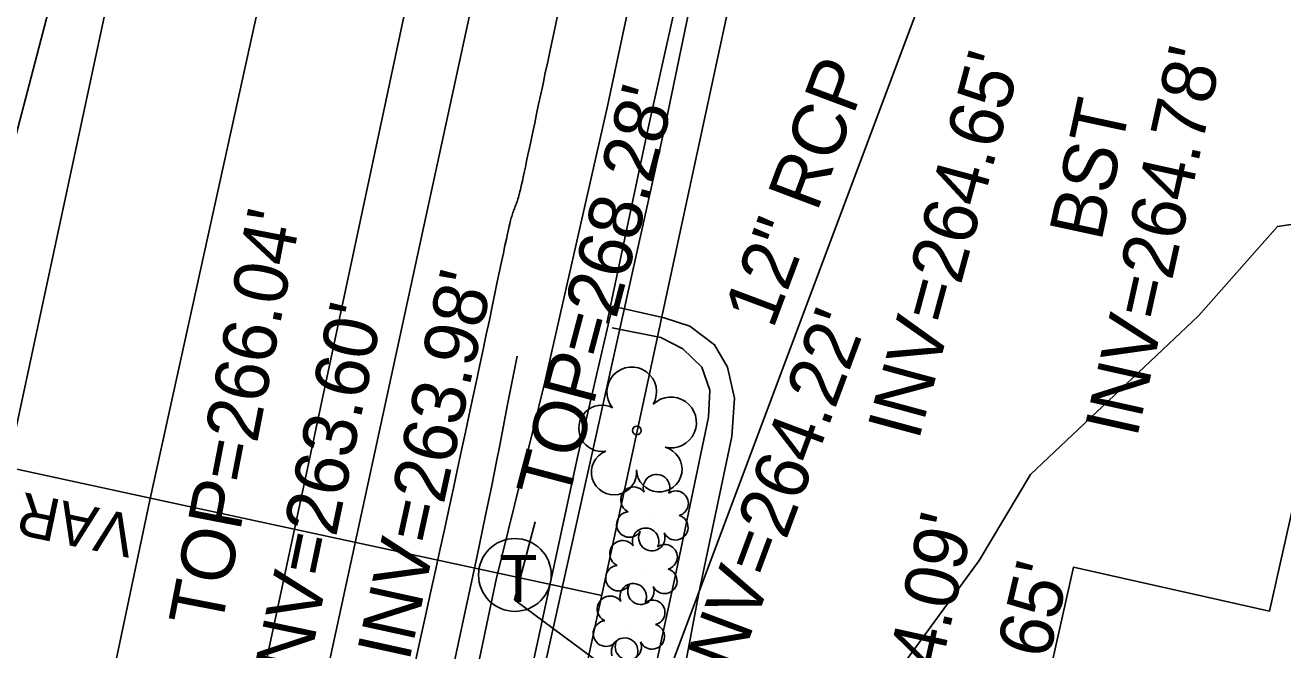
# Model space of a CAD drawing. Extents: x 2100323 to 2109811, y 740376 to 749755.
# Drawn here: x 2106122.7 to 2106216.6, y 743319.8 to 743366.4 of the extents above; entities that cross this region are included whole.
import ezdxf

# ---------------------------------------------------------------- set-up
doc = ezdxf.new("R2010")
doc.units = 0
for name, color, linetype in [('Exist Building', 7, 'Continuous'), ('Exist Right of Way Line', 7, 'Continuous'), ('Exist Right of Way Width CELL', 7, 'Continuous'), ('Exist Roads Curbs', 7, 'Continuous'), ('Exist Roads EOP', 7, 'Continuous'), ('Exist Roads EOP Other', 7, 'Continuous'), ('Exist Roads EOP Other Text', 7, 'Continuous'), ('Exist Roads EOT', 7, 'Continuous'), ('Exist Structure Minor Catch Basin Top Elevation', 7, 'Continuous'), ('Exist Structure Minor Pipes RCP 12 Inch', 7, 'Continuous'), ('Exist Structure Minor Pipes RCP 12 Inch Invert', 7, 'Continuous'), ('Exist Structure Minor Pipes RCP 12 Inch Text', 7, 'Continuous'), ('Exist Structure Minor Storm Sewer Manhole Text', 7, 'Continuous'), ('Exist Utilities Power UG Cable SUE LOS B', 7, 'Continuous'), ('Exist Utilities Sanitary Sewer UG Line', 7, 'Continuous'), ('Exist Utilities Telephone Manhole CELL', 7, 'Continuous'), ('Exist Utilities Telephone UG Conduit SUE LOS B', 7, 'Continuous'), ('Exist Utilities Water UG Line SUE LOS B', 7, 'Continuous'), ('Exist Vegetation Shrub CELL', 7, 'Continuous'), ('Exist Vegetation Tree CELL', 7, 'Continuous')]:
    doc.layers.add(name, color=color, linetype=linetype)

msp = doc.modelspace()

# ---------------------------------------------------------------- linework, layer by layer
at = {"layer": 'Exist Building'}
msp.add_lwpolyline([(2106189.727, 743275.867), (2106337.313, 743242.692), (2106374.906, 743409.929), (2106278.091, 743431.692), (2106262.785, 743363.598), (2106226.623, 743371.727), (2106215.593, 743322.659), (2106200.983, 743325.944)], close=True, dxfattribs=at)
at = {"layer": 'Exist Right of Way Line'}
msp.add_line((2106074.249, 742899.906), (2106310.877, 743996.154), dxfattribs=at)
at = {"layer": 'Exist Right of Way Width CELL'}
for p in [(2106059.142, 743346.833), (2106165.752, 743323.821)]:
    msp.add_line(p, (2106132.298, 743331.042), dxfattribs=at)
at = {"layer": 'Exist Roads Curbs'}
for points in [[(2106160.837, 743277.26), (2106164.133, 743292.491), (2106167.689, 743308.794), (2106171.324, 743325.592), (2106173.729, 743337.141), (2106173.828, 743339.151), (2106173.225, 743340.85), (2106171.799, 743342.222), (2106170.16, 743343.062), (2106166.537, 743343.8)], [(2106159.444, 743341.682), (2106158.733, 743338.082), (2106158.319, 743335.95), (2106158.149, 743335.033), (2106157.909, 743333.81), (2106157.546, 743332.026), (2106157.058, 743329.685), (2106156.446, 743326.791), (2106155.706, 743323.335), (2106154.833, 743319.279), (2106153.827, 743314.613), (2106152.76, 743309.701), (2106151.705, 743304.904), (2106150.647, 743300.131), (2106149.486, 743294.828), (2106148.206, 743288.904), (2106146.903, 743282.845), (2106145.677, 743277.139), (2106144.515, 743271.734), (2106143.358, 743266.322), (2106142.195, 743260.852)]]:
    msp.add_lwpolyline(points, dxfattribs=at)
at = {"layer": 'Exist Roads EOP'}
msp.add_lwpolyline([(2106151.812, 743318.699), (2106152.211, 743320.526), (2106152.599, 743322.299), (2106152.975, 743324.018), (2106153.339, 743325.684), (2106153.692, 743327.297), (2106154.033, 743328.857), (2106154.364, 743330.37), (2106154.684, 743331.84), (2106154.995, 743333.271), (2106155.297, 743334.663), (2106155.589, 743336.015), (2106155.872, 743337.328), (2106156.145, 743338.601), (2106156.409, 743339.836), (2106156.663, 743341.031), (2106156.907, 743342.187), (2106157.142, 743343.303), (2106157.368, 743344.378), (2106157.581, 743345.396), (2106157.779, 743346.347), (2106157.962, 743347.219), (2106158.129, 743348.013), (2106158.279, 743348.729), (2106158.414, 743349.366), (2106158.533, 743349.926), (2106158.636, 743350.408), (2106158.723, 743350.812), (2106158.793, 743351.137), (2106158.848, 743351.385), (2106158.889, 743351.559), (2106158.92, 743351.688), (2106158.948, 743351.797), (2106158.977, 743351.903), (2106159.006, 743352.008), (2106159.037, 743352.11), (2106159.068, 743352.21), (2106159.099, 743352.309), (2106159.132, 743352.405), (2106159.165, 743352.5), (2106159.2, 743352.592), (2106159.234, 743352.683), (2106159.27, 743352.771), (2106159.306, 743352.86), (2106159.341, 743352.95), (2106159.376, 743353.041), (2106159.409, 743353.135), (2106159.443, 743353.231), (2106159.475, 743353.329), (2106159.506, 743353.429), (2106159.537, 743353.532), (2106159.568, 743353.636), (2106159.597, 743353.743), (2106159.626, 743353.851), (2106159.654, 743353.965), (2106159.686, 743354.099), (2106159.725, 743354.267), (2106159.773, 743354.48), (2106159.83, 743354.738), (2106159.896, 743355.041), (2106159.971, 743355.388), (2106160.056, 743355.78), (2106160.149, 743356.217), (2106160.252, 743356.699), (2106160.363, 743357.225), (2106160.484, 743357.797), (2106160.614, 743358.412), (2106160.752, 743359.066), (2106160.897, 743359.753), (2106161.049, 743360.472), (2106161.208, 743361.221), (2106161.374, 743362), (2106161.546, 743362.81), (2106161.726, 743363.65), (2106161.912, 743364.521), (2106162.105, 743365.423), (2106162.306, 743366.355), (2106162.512, 743367.318)], dxfattribs=at)
at = {"layer": 'Exist Roads EOP Other'}
for points in [[(2106166.142, 743344.148), (2106169.17, 743358.465), (2106172.177, 743372.028)], [(2106159.978, 743315.719), (2106163.95, 743334.152), (2106166.566, 743345.402), (2106170.429, 743344.536), (2106172.345, 743343.922), (2106174.18, 743342.535), (2106175.136, 743340.872), (2106175.657, 743338.536), (2106175.462, 743335.681), (2106173.008, 743323.988), (2106171.403, 743315.536), (2106170.53, 743311.433), (2106168.245, 743303.083), (2106165.379, 743290.469), (2106162.49, 743276.517), (2106161.386, 743276.679), (2106156.378, 743253.994)]]:
    msp.add_lwpolyline(points, dxfattribs=at)
at = {"layer": 'Exist Roads EOT'}
for points in [[(2106171.452, 743565.702), (2106162.918, 743526.088), (2106154.455, 743487.697), (2106146.46, 743449.897), (2106138.493, 743412.937), (2106129.207, 743369.771), (2106121.281, 743332.755), (2106113.241, 743295.178), (2106104.84, 743255.676), (2106096.262, 743215.864), (2106087.791, 743176.731), (2106079.398, 743137.922), (2106071.307, 743101.106), (2106062.999, 743062.702), (2106054.236, 743022.204)], [(2106193.661, 743565.278), (2106185.301, 743526.872), (2106176.778, 743487.839), (2106168.562, 743449.396), (2106160.383, 743411.111), (2106152.202, 743372.731), (2106144.043, 743334.466), (2106135.629, 743295.171), (2106126.639, 743253.17), (2106117.922, 743212.892), (2106109.67, 743174.65), (2106101.108, 743134.697), (2106092.904, 743096.539), (2106084.523, 743058.408), (2106075.562, 743016.95)], [(2106182.437, 743563.859), (2106174.225, 743526.179), (2106165.714, 743486.889), (2106157.443, 743448.872), (2106149.131, 743409.718), (2106140.41, 743369.025), (2106132.021, 743330.941), (2106124.005, 743292.931), (2106115.661, 743254.491), (2106107.566, 743216.526), (2106098.735, 743175.74), (2106090.579, 743137.612), (2106082.298, 743099.337), (2106073.693, 743059.333), (2106064.38, 743016.375)]]:
    msp.add_lwpolyline(points, dxfattribs=at)
at = {"layer": 'Exist Structure Minor Catch Basin Top Elevation'}
msp.add_lwpolyline([(2106170.899, 743314.86), (2106159.245, 743323.51), (2106160.776, 743329.311)], dxfattribs=at)
at = {"layer": 'Exist Structure Minor Pipes RCP 12 Inch'}
msp.add_line((2106194.289, 743380.83), (2106169.589, 743314.989), dxfattribs=at)
at = {"layer": 'Exist Utilities Power UG Cable SUE LOS B'}
for points in [[(2106157.689, 743301.38), (2106170.578, 743359.249), (2106179.954, 743404.452), (2106182.044, 743420.963), (2106184.146, 743429.447), (2106185.617, 743430.015), (2106184.312, 743431.989), (2106184.665, 743434.257), (2106189.758, 743450.523), (2106193.411, 743466.977), (2106199.615, 743496.124), (2106207.36, 743530.633), (2106210.873, 743547.58), (2106214.708, 743567.225)], [(2106162.619, 743297.85), (2106164.692, 743299.455), (2106168.281, 743300.732), (2106176.642, 743306.365), (2106185.824, 743315.35), (2106193.919, 743326.444), (2106197.764, 743332.845), (2106210.315, 743344.687), (2106216.197, 743351.361), (2106221.607, 743352.159)]]:
    msp.add_lwpolyline(points, dxfattribs=at)
at = {"layer": 'Exist Utilities Sanitary Sewer UG Line'}
msp.add_lwpolyline([(2106206.826, 743601.901), (2106137.789, 743283.719)], dxfattribs=at)
at = {"layer": 'Exist Utilities Telephone Manhole CELL'}
msp.add_circle((2106159.276, 743325.357), 2.716, dxfattribs=at)
at = {"layer": 'Exist Utilities Telephone UG Conduit SUE LOS B'}
msp.add_lwpolyline([(2106148.328, 743280.508), (2106155.031, 743311.535), (2106157.882, 743325.007), (2106161.501, 743339.741), (2106166.176, 743360.337), (2106179.41, 743422.376), (2106188.664, 743463.185), (2106199.424, 743516.682), (2106204.538, 743537.098), (2106211.983, 743573.623), (2106223.055, 743627.374), (2106232.051, 743668.53), (2106243.321, 743717.425), (2106251.955, 743760.223), (2106263.516, 743814.193), (2106272.239, 743854.627), (2106281.54, 743896.34)], dxfattribs=at)
at = {"layer": 'Exist Utilities Water UG Line SUE LOS B'}
msp.add_lwpolyline([(2106103.679, 743287.994), (2106134.154, 743404.576), (2106134.524, 743407.182), (2106164.869, 743534.476), (2106192.404, 743646.45), (2106231.868, 743778.86), (2106242.913, 743819.919), (2106244.407, 743824.958), (2106256.848, 743875.22), (2106268.704, 743928.521), (2106292.046, 744010.941), (2106305.123, 744065.215), (2106324.283, 744140.831), (2106370.032, 744301.011), (2106414.369, 744445.192), (2106440.775, 744524.354), (2106464.3, 744594.5), (2106498.095, 744710.682), (2106545.042, 744875.249), (2106601.893, 745064.33), (2106643.943, 745210.711), (2106658.401, 745249.817), (2106687.831, 745362.19), (2106701.73, 745409.045)], dxfattribs=at)
at = {"layer": 'Exist Vegetation Shrub CELL'}
for p, q in [((2106169.624, 743329.827), (2106169.624, 743329.827)), ((2106168.805, 743325.827), (2106168.805, 743325.827)), ((2106167.874, 743321.687), (2106167.874, 743321.687))]:
    msp.add_line(p, q, dxfattribs=at)
for centre, radius, start, end in [((2106169.852, 743331.868), 0.99, 334.83907, 200.47174), ((2106168.141, 743330.954), 0.968, 35.89076, 245.42165), ((2106171.296, 743330.696), 0.929, 284.45672, 126.08612), ((2106167.823, 743329.123), 0.955, 95.10992, 327.95341), ((2106171.261, 743328.898), 0.937, 204.99133, 73.46012), ((2106169.034, 743327.868), 0.99, 334.83907, 200.47174), ((2106169.495, 743328.143), 0.984, 151.27966, 21.38702), ((2106167.322, 743326.954), 0.968, 35.89076, 245.42165), ((2106170.477, 743326.696), 0.929, 284.45672, 126.08612), ((2106167.005, 743325.123), 0.955, 95.10992, 327.95341), ((2106170.442, 743324.898), 0.937, 204.99133, 73.46012), ((2106168.103, 743323.728), 0.99, 334.83907, 200.47174), ((2106168.677, 743324.144), 0.984, 151.27966, 21.38702), ((2106166.391, 743322.814), 0.968, 35.89076, 245.42165), ((2106169.546, 743322.556), 0.929, 284.45672, 126.08612), ((2106166.074, 743320.983), 0.955, 95.10992, 327.95341), ((2106169.511, 743320.758), 0.937, 204.99133, 73.46012), ((2106167.47, 743319.665), 0.99, 334.83907, 200.47174), ((2106167.745, 743320.004), 0.984, 151.27966, 21.38702)]:
    msp.add_arc(centre, radius, start, end, dxfattribs=at)
at = {"layer": 'Exist Vegetation Tree CELL'}
msp.add_line((2106168.378, 743336.143), (2106168.378, 743336.143), dxfattribs=at)
msp.add_circle((2106168.378, 743336.143), 0.326, dxfattribs=at)
for centre, radius, start, end in [((2106167.993, 743339.016), 1.856, 330.16508, 219.71335), ((2106170.927, 743336.732), 1.899, 257.1011, 134.19993), ((2106165.773, 743336.297), 1.727, 62.66361, 279.3457), ((2106166.674, 743333.022), 1.689, 111.56708, 6.23104), ((2106170.051, 743333.244), 1.698, 181.28216, 74.55999)]:
    msp.add_arc(centre, radius, start, end, dxfattribs=at)

# ---------------------------------------------------------------- texts
at = {"layer": 'Exist Right of Way Width CELL'}
msp.add_text('VARIED', height=3.2, rotation=168.19246, dxfattribs=at).set_placement((2106131.125, 743329.76))
at = {"layer": 'Exist Roads EOP Other Text'}
msp.add_text('BST', height=4, rotation=77.8136, dxfattribs=at).set_placement((2106203.04, 743350.161))
at = {"layer": 'Exist Structure Minor Catch Basin Top Elevation'}
for s, rotation, p in [("TOP=268.28'", 75.21281, (2106163.22, 743330.735)), ("TOP=266.04'", 79.04538, (2106137.342, 743321.251))]:
    msp.add_text(s, height=4, rotation=rotation, dxfattribs=at).set_placement(p)
at = {"layer": 'Exist Structure Minor Pipes RCP 12 Inch Invert'}
for s, rotation, p in [("INV=264.78'", 77.46196, (2106205.7, 743335.498)), ("INV=264.65'", 74.87186, (2106189.407, 743335.298)), ("INV=263.98'", 77.62003, (2106151.372, 743318.796)), ("INV=263.60'", 78.21609, (2106143.455, 743316.327)), ("INV=264.22'", 69.52634, (2106175.295, 743316.619)), ("INV=264.09'", 77.42897, (2106187.152, 743300.694))]:
    msp.add_text(s, height=4, rotation=rotation, dxfattribs=at).set_placement(p)
at = {"layer": 'Exist Structure Minor Pipes RCP 12 Inch Text'}
msp.add_text('12" RCP', height=4, rotation=69.43649, dxfattribs=at).set_placement((2106178.536, 743343.625))
at = {"layer": 'Exist Structure Minor Storm Sewer Manhole Text'}
msp.add_text("MH TOP=269.65'", height=4, rotation=76.74473, dxfattribs=at).set_placement((2106191.229, 743285.545))
at = {"layer": 'Exist Utilities Telephone Manhole CELL'}
msp.add_text('T', height=3.5, dxfattribs=at).set_placement((2106158.101, 743323.351))

doc.saveas('drawing.dxf')
